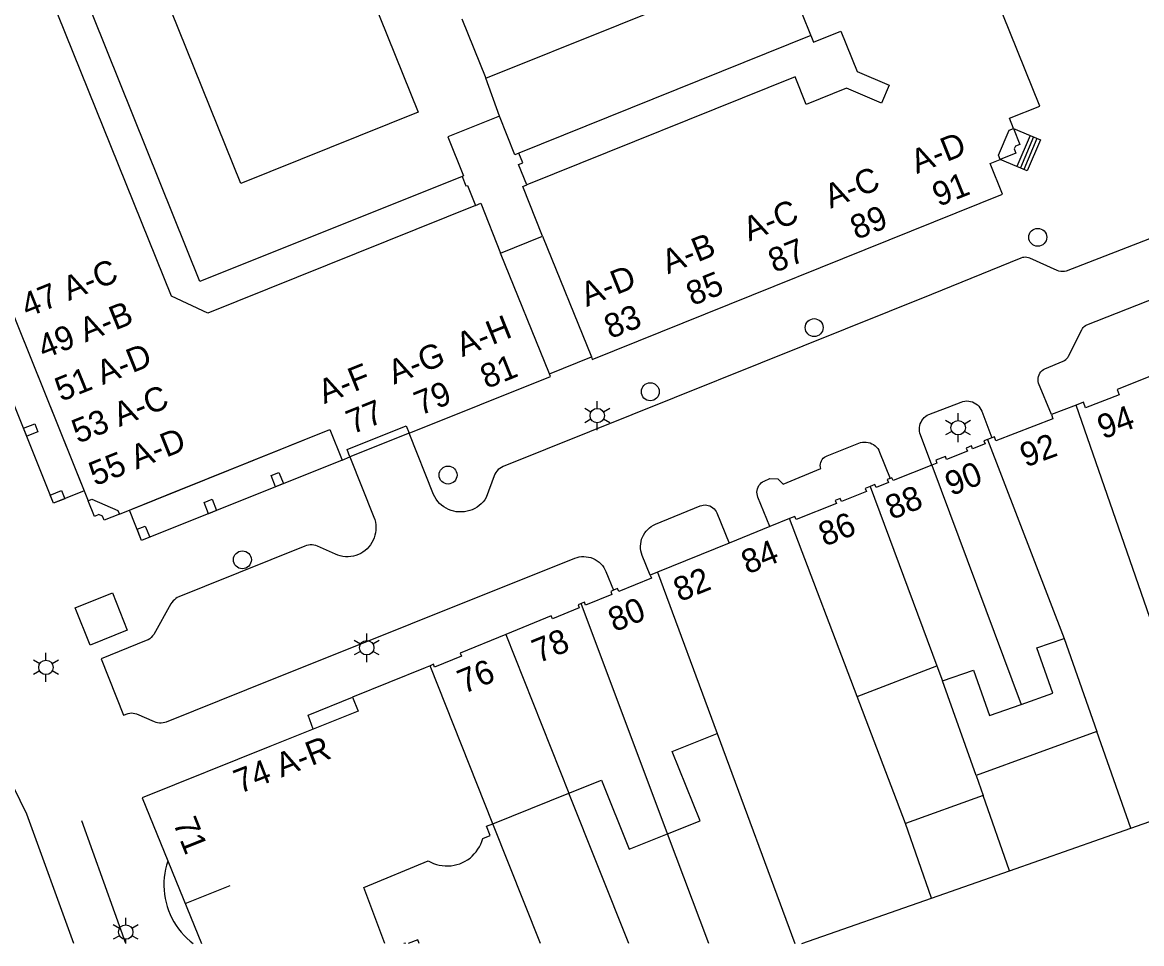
# Model space of a CAD drawing. Extents: x 122462 to 123306, y 485548 to 486417.
# Drawn here: x 122545.5 to 122615.4, y 485548.3 to 485605.8 of the extents above; entities that cross this region are included whole.
import ezdxf

# ---------------------------------------------------------------- set-up
doc = ezdxf.new("R2010")
doc.units = 0
for name, color, linetype in [('B-WE-IE-MEUBILAIR_WEGMEUBILAIR_VERKEERSBORD-S', 7, 'Continuous'), ('Level 1', 7, 'Continuous'), ('Level 10', 7, 'Continuous'), ('Level 11', 7, 'Continuous'), ('Level 17', 7, 'Continuous'), ('Level 19', 7, 'Continuous'), ('Level 2', 7, 'Continuous'), ('Level 22', 7, 'Continuous'), ('Level 30', 7, 'Continuous'), ('Level 31', 7, 'Continuous'), ('Level 33', 7, 'Continuous'), ('Level 34', 7, 'Continuous'), ('Level 4', 7, 'Continuous'), ('Level 50', 7, 'Continuous'), ('Level 53', 7, 'Continuous'), ('N werkgrens', 7, 'Continuous'), ('N-WE-AL-T25', 7, 'Continuous')]:
    doc.layers.add(name, color=color, linetype=linetype)

msp = doc.modelspace()

# ---------------------------------------------------------------- linework, layer by layer
at = {"layer": 'Level 1'}
for p, q in [((122575.382, 485591.416), (122578.002, 485592.476)), ((122578.002, 485592.476), (122581.051, 485584.94)), ((122578.431, 485583.88), (122575.382, 485591.416)), ((122611.32, 485581.939), (122609.771, 485581.351)), ((122606.063, 485579.896), (122605.789, 485579.789)), ((122593.42, 485574.85), (122592.19, 485574.351)), ((122592.19, 485574.351), (122589.647, 485573.319)), ((122589.647, 485573.319), (122585.17, 485571.499)), ((122585.17, 485571.499), (122584.719, 485571.316)), ((122610.57, 485567.374), (122612.608, 485561.561)), ((122597.639, 485563.756), (122602.628, 485565.653)), ((122602.628, 485565.653), (122602.978, 485564.715)), ((122600.66, 485555.809), (122597.639, 485563.756)), ((122612.608, 485561.561), (122605.066, 485558.816)), ((122588.903, 485561.433), (122593.763, 485548.322)), ((122605.066, 485558.816), (122605.517, 485557.576)), ((122574.9, 485555.807), (122579.65, 485557.716)), ((122605.517, 485557.576), (122600.66, 485555.809)), ((122607.166, 485552.871), (122614.725, 485555.521)), ((122602.289, 485551.162), (122607.166, 485552.871)), ((122594.188, 485548.322), (122602.289, 485551.162))]:
    msp.add_line(p, q, dxfattribs=at)
for points in [[(122560.028, 485629.679), (122559.989, 485629.769), (122553.479, 485627.159), (122546.969, 485624.549), (122547.73, 485622.658), (122534.62, 485617.34), (122533.779, 485615.38), (122539.073, 485602.225), (122537.16, 485601.456), (122537.361, 485600.955), (122537.78, 485601.123), (122540.672, 485593.931), (122542.652, 485589.007), (122542.233, 485588.839), (122542.435, 485588.338), (122544.349, 485589.107), (122549.63, 485575.969), (122549.863, 485576.064), (122551.487, 485575.365), (122551.58, 485575.13), (122554.564, 485576.331), (122564.72, 485580.417), (122565.489, 485578.499), (122565.978, 485578.697)], [(122573.81, 485594.395), (122557.098, 485587.683), (122554.825, 485588.725), (122546.352, 485609.8), (122547.264, 485612.128), (122563.98, 485618.83)], [(122602.121, 485617.777), (122591.348, 485613.442), (122594.91, 485604.592), (122596.627, 485605.283), (122597.643, 485602.76), (122599.649, 485601.906), (122599.174, 485600.79), (122596.981, 485601.724), (122594.456, 485600.707), (122593.773, 485602.426), (122577.019, 485595.681)], [(122607.401, 485599.206), (122607.147, 485599.836), (122609.049, 485600.6), (122602.121, 485617.777)], [(122575.306, 485599.961), (122572.097, 485598.676), (122573.07, 485596.244), (122572.978, 485596.207), (122573.216, 485595.613), (122573.308, 485595.65), (122573.81, 485594.395)], [(122577.019, 485595.681), (122576.509, 485596.953), (122576.761, 485597.054), (122576.519, 485597.657), (122576.268, 485597.557), (122575.306, 485599.961)], [(122606.582, 485597.267), (122606.472, 485597.54), (122607.137, 485599.1), (122607.401, 485599.206)], [(122581.051, 485584.94), (122581.11, 485584.789), (122606.719, 485595.1), (122605.951, 485597.013), (122606.582, 485597.267)], [(122619.721, 485585.023), (122619.651, 485585.191), (122618.861, 485584.881), (122619.023, 485584.487), (122616.917, 485583.665), (122616.751, 485584.061), (122613.871, 485582.911), (122614.001, 485582.571), (122611.901, 485581.771), (122611.777, 485582.115), (122611.32, 485581.939)], [(122569.667, 485580.181), (122578.489, 485583.729), (122578.431, 485583.88)], [(122609.771, 485581.351), (122609.872, 485581.086), (122606.308, 485579.715), (122606.217, 485579.958), (122606.063, 485579.896)], [(122565.978, 485578.697), (122565.793, 485579.158), (122569.482, 485580.642), (122569.667, 485580.181)], [(122605.789, 485579.789), (122605.558, 485579.695), (122605.632, 485579.51), (122604.857, 485579.201), (122604.783, 485579.386), (122604.456, 485579.255), (122604.53, 485579.069), (122603.228, 485578.55), (122603.154, 485578.736), (122602.548, 485578.494), (122602.622, 485578.309), (122602.314, 485578.186)], [(122602.314, 485578.186), (122599.894, 485577.22), (122599.82, 485577.405), (122599.711, 485577.362)], [(122599.711, 485577.362), (122599.524, 485577.287), (122599.598, 485577.101), (122598.823, 485576.792), (122598.749, 485576.978), (122598.45, 485576.858)], [(122598.45, 485576.858), (122598.151, 485576.739), (122598.225, 485576.553), (122596.657, 485575.927), (122596.583, 485576.113), (122596.271, 485575.989), (122596.345, 485575.803), (122593.836, 485574.802), (122593.762, 485574.987), (122593.42, 485574.85)], [(122584.719, 485571.316), (122584.795, 485571.131), (122582.759, 485570.295), (122582.683, 485570.48), (122582.435, 485570.378)], [(122582.435, 485570.378), (122582.256, 485570.305), (122582.332, 485570.119), (122580.688, 485569.444), (122580.611, 485569.63), (122580.414, 485569.549)], [(122580.414, 485569.549), (122580.218, 485569.469), (122580.294, 485569.283), (122578.626, 485568.598), (122578.55, 485568.784), (122575.708, 485567.617)], [(122575.708, 485567.617), (122572.867, 485566.45), (122572.941, 485566.271), (122571.263, 485565.577), (122571.187, 485565.76), (122570.975, 485565.666)], [(122607.881, 485563.253), (122609.863, 485563.948), (122608.871, 485566.779), (122610.57, 485567.374)], [(122570.975, 485565.666), (122570.679, 485565.534), (122566.138, 485563.713), (122566.491, 485562.831), (122560.984, 485560.625), (122553.002, 485557.426), (122556.698, 485548.322)], [(122602.978, 485564.715), (122604.907, 485565.39), (122605.899, 485562.559), (122607.881, 485563.253)], [(122614.725, 485555.521), (122619.84, 485557.314), (122617.817, 485563.163)], [(122585.811, 485555.18), (122587.834, 485555.992), (122586.101, 485560.307), (122588.903, 485561.433)], [(122579.65, 485557.716), (122581.675, 485558.529), (122583.408, 485554.214), (122585.811, 485555.18)], [(122568.164, 485548.322), (122566.834, 485551.818), (122570.87, 485553.489), (122571.033, 485553.401), (122571.202, 485553.327), (122571.376, 485553.267), (122571.555, 485553.22), (122571.737, 485553.189), (122571.921, 485553.172), (122572.106, 485553.169), (122572.29, 485553.182), (122572.473, 485553.209), (122572.653, 485553.251), (122572.829, 485553.307), (122573, 485553.376), (122573.165, 485553.46), (122573.322, 485553.556), (122573.472, 485553.665), (122573.612, 485553.785), (122573.742, 485553.916), (122573.862, 485554.057), (122573.969, 485554.207), (122574.064, 485554.366), (122574.147, 485554.531), (122574.215, 485554.703), (122574.27, 485554.879), (122574.73, 485555.079), (122574.502, 485555.647), (122574.9, 485555.807)], [(122569.447, 485548.322), (122569.434, 485548.355), (122569.351, 485548.322)], [(122570.308, 485548.322), (122570.213, 485548.559), (122569.621, 485548.322)]]:
    msp.add_lwpolyline(points, dxfattribs=at)
at = {"layer": 'Level 10'}
for points in [[(122606.582, 485597.267), (122606.472, 485597.54), (122607.137, 485599.1), (122607.401, 485599.206), (122607.799, 485598.209), (122607.527, 485598.101), (122607.453, 485597.929), (122607.559, 485597.66), (122606.582, 485597.267)], [(122547.469, 485575.809), (122542.435, 485588.338), (122544.349, 485589.107), (122549.386, 485576.581), (122547.469, 485575.809)], [(122552.969, 485573.479), (122552.206, 485575.382), (122564.72, 485580.417), (122565.489, 485578.499), (122552.969, 485573.479)], [(122550.623, 485574.746), (122550.519, 485575.006), (122550.303, 485575.098), (122550.026, 485574.987), (122549.63, 485575.969), (122549.863, 485576.064), (122551.487, 485575.365), (122551.58, 485575.13), (122550.623, 485574.746)], [(122563.678, 485561.704), (122563.373, 485562.573), (122566.138, 485563.713), (122566.491, 485562.831), (122563.678, 485561.704)]]:
    msp.add_lwpolyline(points, dxfattribs=at)
at = {"layer": 'Level 11'}
for p, q in [((122594.747, 485604.996), (122576.519, 485597.657)), ((122569.667, 485580.181), (122565.978, 485578.697))]:
    msp.add_line(p, q, dxfattribs=at)
for points in [[(122572.978, 485596.207), (122556.612, 485589.643), (122548.276, 485610.379), (122564.604, 485616.925)], [(122554.607, 485553.474), (122554.529, 485553.223), (122554.466, 485552.969), (122554.418, 485552.711), (122554.384, 485552.451), (122554.365, 485552.189), (122554.361, 485551.926), (122554.372, 485551.664), (122554.399, 485551.403), (122554.44, 485551.144), (122554.495, 485550.888), (122554.566, 485550.635), (122554.65, 485550.386), (122554.749, 485550.143), (122554.861, 485549.906), (122554.987, 485549.676), (122555.126, 485549.453), (122555.277, 485549.239), (122555.44, 485549.033), (122555.615, 485548.837), (122555.801, 485548.652), (122555.997, 485548.477), (122556.192, 485548.322)]]:
    msp.add_lwpolyline(points, dxfattribs=at)
at = {"layer": 'Level 17'}
for points in [[(122628.983, 485597.395), (122610.705, 485590.299), (122610.591, 485590.275), (122610.474, 485590.267), (122610.358, 485590.275), (122610.243, 485590.299), (122610.133, 485590.338), (122608.433, 485591.102), (122608.341, 485591.132), (122608.247, 485591.152), (122608.151, 485591.16), (122608.054, 485591.157), (122607.959, 485591.142), (122607.866, 485591.116), (122602.286, 485588.846), (122575.543, 485578.1), (122575.435, 485578.048)], [(122609.771, 485581.351), (122608.977, 485583.301), (122608.951, 485583.406), (122608.94, 485583.514), (122608.945, 485583.622), (122608.966, 485583.728), (122609.002, 485583.83), (122609.052, 485583.925), (122609.115, 485584.013), (122609.191, 485584.091), (122609.277, 485584.156), (122609.371, 485584.209), (122610.515, 485584.679), (122610.596, 485584.722), (122610.671, 485584.775), (122610.739, 485584.837), (122610.798, 485584.906), (122610.849, 485584.983), (122611.664, 485586.64), (122611.71, 485586.716), (122611.765, 485586.786), (122611.829, 485586.848), (122611.9, 485586.901), (122611.978, 485586.945), (122630.24, 485594.127)], [(122602.314, 485578.186), (122601.6, 485580.081), (122601.565, 485580.192), (122601.542, 485580.307), (122601.534, 485580.424), (122601.539, 485580.54), (122601.557, 485580.656), (122601.589, 485580.768), (122601.634, 485580.876), (122601.691, 485580.978), (122601.759, 485581.073), (122601.839, 485581.159), (122601.927, 485581.235), (122602.024, 485581.3), (122602.128, 485581.354), (122604.133, 485582.127), (122604.248, 485582.164), (122604.367, 485582.186), (122604.487, 485582.194), (122604.608, 485582.187), (122604.727, 485582.166), (122604.843, 485582.131), (122604.953, 485582.082), (122605.057, 485582.02), (122605.152, 485581.946), (122605.238, 485581.861), (122605.313, 485581.766), (122605.376, 485581.663), (122605.426, 485581.553), (122606.063, 485579.896)], [(122575.435, 485578.048), (122575.333, 485577.984), (122575.24, 485577.908), (122575.157, 485577.822), (122575.084, 485577.726), (122575.024, 485577.622), (122574.976, 485577.512), (122574.491, 485576.171), (122574.398, 485576.03), (122574.292, 485575.898), (122574.175, 485575.776), (122574.048, 485575.665), (122573.911, 485575.566), (122573.765, 485575.48), (122573.612, 485575.408), (122573.454, 485575.35), (122573.291, 485575.306), (122573.124, 485575.277), (122572.956, 485575.263), (122572.787, 485575.265), (122572.618, 485575.281), (122572.453, 485575.313), (122572.29, 485575.36), (122572.133, 485575.422), (122571.981, 485575.497), (122571.838, 485575.586), (122571.702, 485575.687), (122571.577, 485575.8), (122571.462, 485575.924), (122571.359, 485576.058), (122571.268, 485576.201), (122571.191, 485576.351), (122569.667, 485580.181)], [(122592.19, 485574.351), (122591.448, 485576.179), (122591.414, 485576.283), (122591.394, 485576.39), (122591.389, 485576.499), (122591.399, 485576.607), (122591.423, 485576.713), (122591.462, 485576.815), (122591.514, 485576.911), (122591.579, 485576.999), (122591.655, 485577.077), (122591.742, 485577.144), (122591.836, 485577.198), (122592.197, 485577.352), (122592.7, 485577.335), (122593.027, 485577.007), (122595.367, 485577.968), (122595.348, 485578.066), (122595.343, 485578.165), (122595.353, 485578.264), (122595.378, 485578.36), (122595.417, 485578.452), (122595.469, 485578.537), (122595.533, 485578.613), (122595.608, 485578.678), (122595.691, 485578.732), (122595.782, 485578.773), (122597.745, 485579.561), (122597.859, 485579.599), (122597.977, 485579.623), (122598.097, 485579.632), (122598.217, 485579.627), (122598.336, 485579.607), (122598.452, 485579.574), (122598.562, 485579.527), (122598.666, 485579.467), (122598.763, 485579.394), (122598.849, 485579.311), (122598.926, 485579.218), (122598.99, 485579.117), (122599.042, 485579.008), (122599.711, 485577.362)], [(122565.978, 485578.697), (122567.469, 485574.94), (122567.523, 485574.785), (122567.563, 485574.626), (122567.588, 485574.463), (122567.599, 485574.299), (122567.594, 485574.135), (122567.574, 485573.972), (122567.54, 485573.811), (122567.491, 485573.655), (122567.428, 485573.503), (122567.351, 485573.358), (122567.262, 485573.22), (122567.16, 485573.091), (122567.047, 485572.972), (122566.924, 485572.863), (122566.791, 485572.766), (122566.65, 485572.682), (122566.502, 485572.611), (122566.348, 485572.554), (122566.189, 485572.511), (122566.027, 485572.483), (122565.864, 485572.469), (122565.699, 485572.471), (122565.536, 485572.488), (122565.375, 485572.519), (122565.217, 485572.565), (122565.064, 485572.625), (122563.946, 485573.125), (122563.839, 485573.166), (122563.727, 485573.194), (122563.613, 485573.209), (122563.499, 485573.212), (122563.384, 485573.201), (122563.272, 485573.177), (122563.163, 485573.14), (122556.902, 485570.611), (122555.3, 485569.964), (122555.198, 485569.916), (122555.102, 485569.858), (122555.014, 485569.788), (122554.934, 485569.709), (122554.863, 485569.622), (122554.803, 485569.527), (122553.732, 485567.626), (122553.658, 485567.525), (122553.573, 485567.433), (122553.477, 485567.353), (122553.371, 485567.286), (122553.258, 485567.232), (122550.442, 485566.104), (122551.846, 485562.573), (122552.131, 485562.676), (122552.232, 485562.704), (122552.336, 485562.717), (122552.441, 485562.714), (122552.545, 485562.695), (122552.644, 485562.661), (122553.755, 485562.184), (122553.86, 485562.146), (122553.97, 485562.119), (122554.081, 485562.105), (122554.193, 485562.104), (122554.305, 485562.115), (122554.415, 485562.139), (122554.521, 485562.175), (122559.531, 485564.18), (122580.015, 485572.375), (122580.154, 485572.423), (122580.296, 485572.457), (122580.442, 485572.477), (122580.588, 485572.482), (122580.735, 485572.473), (122580.88, 485572.45), (122581.022, 485572.413), (122581.159, 485572.362), (122581.291, 485572.298), (122581.416, 485572.222), (122581.533, 485572.133), (122581.641, 485572.034), (122581.739, 485571.924), (122581.825, 485571.806), (122581.899, 485571.679), (122581.961, 485571.546), (122582.435, 485570.378)], [(122584.719, 485571.316), (122584.231, 485572.549), (122584.182, 485572.688), (122584.148, 485572.83), (122584.127, 485572.976), (122584.121, 485573.123), (122584.129, 485573.269), (122584.151, 485573.414), (122584.188, 485573.557), (122584.238, 485573.695), (122584.302, 485573.827), (122584.378, 485573.953), (122584.466, 485574.07), (122584.565, 485574.179), (122584.674, 485574.277), (122584.793, 485574.364), (122584.919, 485574.439), (122585.052, 485574.501), (122587.838, 485575.642), (122587.937, 485575.675), (122588.04, 485575.695), (122588.145, 485575.702), (122588.25, 485575.694), (122588.352, 485575.673), (122588.451, 485575.639), (122588.545, 485575.592), (122588.632, 485575.533), (122588.71, 485575.464), (122588.779, 485575.384), (122588.836, 485575.296), (122588.882, 485575.202), (122589.647, 485573.319)], [(122549.754, 485566.96), (122548.825, 485569.28), (122551.145, 485570.21), (122552.075, 485567.889), (122549.754, 485566.96)], [(122548.73, 485548.322), (122545.812, 485556.412), (122539.654, 485568.949), (122539.59, 485569.199)], [(122551.993, 485548.322), (122549.235, 485555.977)]]:
    msp.add_lwpolyline(points, dxfattribs=at)
at = {"layer": 'Level 19'}
for p, q in [((122605.066, 485558.816), (122602.978, 485564.715)), ((122583.39, 485548.322), (122579.65, 485557.716)), ((122588.386, 485548.322), (122585.811, 485555.18))]:
    msp.add_line(p, q, dxfattribs=at)
for points in [[(122559.163, 485595.778), (122554.344, 485607.763), (122565.417, 485612.215), (122570.235, 485600.229), (122559.163, 485595.778)], [(122577.88, 485548.322), (122574.9, 485555.807)]]:
    msp.add_lwpolyline(points, dxfattribs=at)
at = {"layer": 'Level 2'}
msp.add_line((122572.962, 485606.043), (122574.456, 485602.333), dxfattribs=at)
msp.add_lwpolyline([(122574.456, 485602.333), (122591.061, 485609.016), (122589.567, 485612.726), (122576.324, 485607.396)], dxfattribs=at)
at = {"layer": 'Level 22'}
msp.add_line((122575.306, 485599.961), (122574.456, 485602.333), dxfattribs=at)
at = {"layer": 'Level 30'}
for p, q in [((122607.401, 485599.206), (122608.441, 485598.768)), ((122608.441, 485598.768), (122607.622, 485596.829)), ((122607.622, 485596.829), (122606.582, 485597.267))]:
    msp.add_line(p, q, dxfattribs=at)
at = {"layer": 'Level 31'}
msp.add_lwpolyline([(122608.441, 485598.768), (122609.085, 485598.495), (122608.266, 485596.556), (122607.622, 485596.829)], dxfattribs=at)
at = {"layer": 'Level 33'}
for p, q in [((122608.656, 485598.677), (122607.837, 485596.738)), ((122608.87, 485598.586), (122608.051, 485596.647))]:
    msp.add_line(p, q, dxfattribs=at)
at = {"layer": 'Level 34'}
for points in [[(122545.792, 485579.987), (122545.591, 485580.488), (122546.297, 485580.772), (122546.498, 485580.271), (122545.792, 485579.987)], [(122561.334, 485576.835), (122561.05, 485577.54), (122561.543, 485577.737), (122561.827, 485577.032), (122561.334, 485576.835)], [(122547.469, 485575.809), (122547.269, 485576.313), (122547.975, 485576.597), (122548.177, 485576.095), (122547.469, 485575.809)], [(122557.148, 485575.156), (122556.864, 485575.861), (122557.366, 485576.062), (122557.649, 485575.357), (122557.148, 485575.156)], [(122552.969, 485573.479), (122552.687, 485574.186), (122553.189, 485574.387), (122553.472, 485573.682), (122552.969, 485573.479)]]:
    msp.add_lwpolyline(points, dxfattribs=at)
at = {"layer": 'Level 4'}
for p, q in [((122617.817, 485563.163), (122611.32, 485581.939)), ((122605.789, 485579.789), (122610.57, 485567.374)), ((122598.45, 485576.858), (122602.628, 485565.653)), ((122597.639, 485563.756), (122593.42, 485574.85)), ((122585.17, 485571.499), (122588.903, 485561.433)), ((122585.811, 485555.18), (122580.414, 485569.549)), ((122575.708, 485567.617), (122579.65, 485557.716)), ((122574.9, 485555.807), (122570.975, 485565.666)), ((122614.725, 485555.521), (122612.608, 485561.561)), ((122607.166, 485552.871), (122605.517, 485557.576)), ((122602.289, 485551.162), (122600.66, 485555.809))]:
    msp.add_line(p, q, dxfattribs=at)
msp.add_lwpolyline([(122578.002, 485592.476), (122576.768, 485595.58), (122577.019, 485595.681)], dxfattribs=at)
at = {"layer": 'Level 50'}
for p, q in [((122581.416, 485581.73), (122581.416, 485582.18)), ((122581.026, 485581.505), (122580.636, 485581.73)), ((122582.195, 485581.73), (122581.805, 485581.505)), ((122603.951, 485580.973), (122603.951, 485581.423)), ((122581.026, 485581.055), (122580.636, 485580.83)), ((122581.416, 485580.38), (122581.416, 485580.83)), ((122582.195, 485580.83), (122581.805, 485581.055)), ((122603.561, 485580.748), (122603.171, 485580.973)), ((122604.73, 485580.973), (122604.34, 485580.748)), ((122603.561, 485580.298), (122603.171, 485580.073)), ((122603.951, 485579.623), (122603.951, 485580.073)), ((122604.73, 485580.073), (122604.34, 485580.298)), ((122566.634, 485567.014), (122566.244, 485567.239)), ((122567.024, 485567.239), (122567.024, 485567.689)), ((122567.803, 485567.239), (122567.413, 485567.014)), ((122546.996, 485566.014), (122546.996, 485566.464)), ((122566.634, 485566.564), (122566.244, 485566.339)), ((122567.803, 485566.339), (122567.413, 485566.564)), ((122546.606, 485565.789), (122546.216, 485566.014)), ((122547.775, 485566.014), (122547.385, 485565.789)), ((122567.024, 485565.889), (122567.024, 485566.339)), ((122546.606, 485565.339), (122546.216, 485565.114)), ((122546.996, 485564.664), (122546.996, 485565.114)), ((122547.775, 485565.114), (122547.385, 485565.339)), ((122551.977, 485549.491), (122551.977, 485549.941)), ((122551.587, 485549.266), (122551.197, 485549.491)), ((122552.756, 485549.491), (122552.366, 485549.266)), ((122551.587, 485548.816), (122551.197, 485548.591)), ((122551.977, 485548.322), (122551.977, 485548.591)), ((122552.756, 485548.591), (122552.366, 485548.816))]:
    msp.add_line(p, q, dxfattribs=at)
for centre in [(122581.416, 485581.28), (122603.951, 485580.523), (122567.024, 485566.789), (122546.996, 485565.564), (122551.977, 485549.041)]:
    msp.add_circle(centre, 0.45, dxfattribs=at)
at = {"layer": 'Level 53'}
for centre in [(122608.92, 485592.409), (122594.961, 485586.771), (122584.73, 485582.769), (122572.102, 485577.57), (122559.26, 485572.279)]:
    msp.add_circle(centre, 0.56, dxfattribs=at)
at = {"layer": 'N werkgrens'}
msp.add_line((122578.431, 485583.88), (122581.051, 485584.94), dxfattribs=at)
at = {"layer": 'N-WE-AL-T25'}
for p, q in [((122602.314, 485578.186), (122607.881, 485563.253)), ((122555.685, 485550.819), (122558.495, 485551.944))]:
    msp.add_line(p, q, dxfattribs=at)
msp.add_lwpolyline([(122573.81, 485594.395), (122574.153, 485594.533), (122575.382, 485591.416)], dxfattribs=at)

# ---------------------------------------------------------------- texts
at = {"layer": 'B-WE-IE-MEUBILAIR_WEGMEUBILAIR_VERKEERSBORD-S'}
for s, rotation, p in [('A-D', 21.92859, (122601.37, 485596.354)), ('A-C', 21.92859, (122595.982, 485594.185)), ('91', 21.92859, (122602.721, 485594.299)), ('A-C', 21.92859, (122590.904, 485592.141)), ('89', 21.92859, (122597.599, 485592.237)), ('A-B', 21.92859, (122585.826, 485590.095)), ('87', 21.92859, (122592.477, 485590.175)), ('47 A-C', 21.88877, (122545.828, 485587.386)), ('A-D', 21.92859, (122580.762, 485588.058)), ('85', 21.92859, (122587.355, 485588.113)), ('49 A-B', 21.92178, (122546.871, 485584.796)), ('83', 21.92859, (122582.233, 485586.051)), ('A-H', 21.91551, (122572.988, 485584.923)), ('51 A-D', 21.90062, (122547.94, 485582.136)), ('A-G', 21.91551, (122568.733, 485583.211)), ('81', 21.91551, (122574.501, 485582.934)), ('A-F', 21.91379, (122564.375, 485581.993)), ('79', 21.91551, (122570.367, 485581.271)), ('53 A-C', 21.89454, (122548.991, 485579.52)), ('77', 21.91379, (122566.123, 485580.099)), ('94', 20.36594, (122612.992, 485579.789)), ('55 A-D', 21.87971, (122550.058, 485576.866)), ('92', 20.36594, (122608.163, 485578.034)), ('90', 21.75303, (122603.514, 485576.245)), ('88', 21.75303, (122599.79, 485574.757)), ('86', 21.75303, (122595.615, 485573.091)), ('84', 22.28817, (122590.802, 485571.354)), ('82', 22.28817, (122586.568, 485569.634)), ('80', 22.28817, (122582.49, 485567.755)), ('78', 22.28817, (122577.737, 485565.807)), ('76', 22.28817, (122573.082, 485563.898)), ('74 A-R', 21.18864, (122559.094, 485557.668)), ('71', 291.82918, (122554.911, 485555.859))]:
    msp.add_text(s, height=1.5, rotation=rotation, dxfattribs=at).set_placement(p)

doc.saveas('drawing.dxf')
